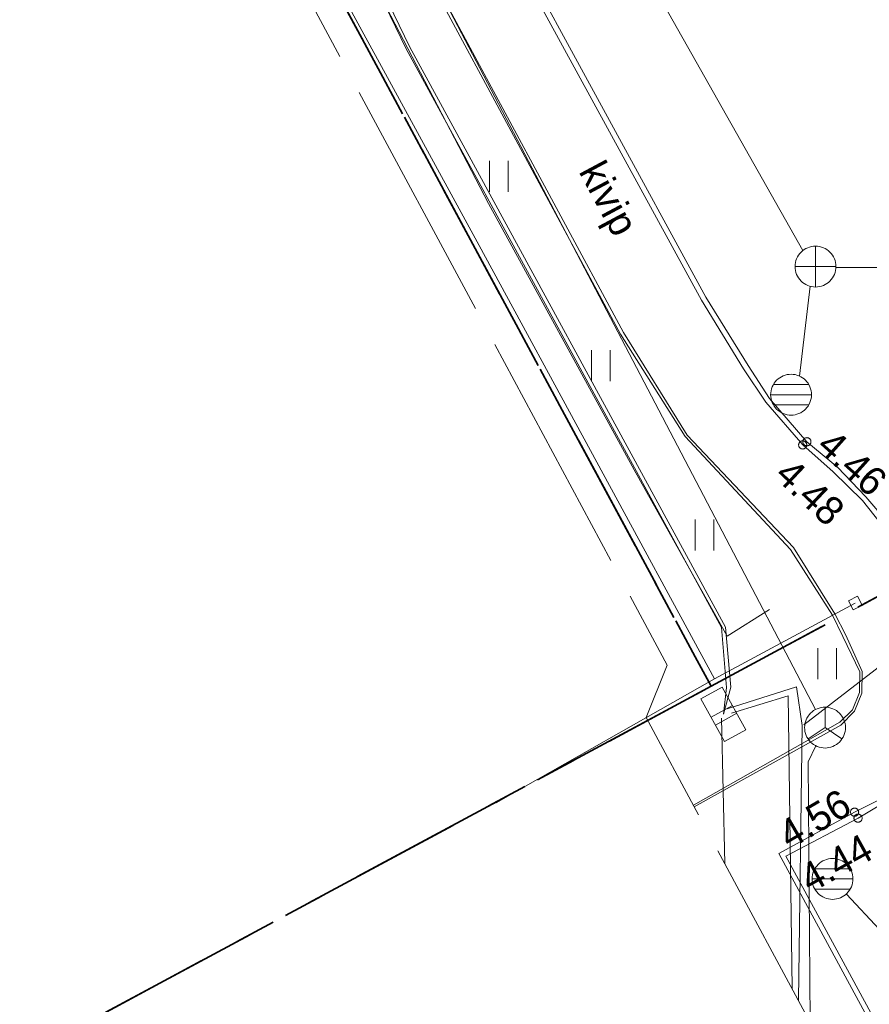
# Model space of a CAD drawing. Header units: metres. Extents: x 538891 to 1080079, y 6588829 to 13178720.
# Tile 250 of 656: x 539815 to 539835, y 6589158 to 6589182. Entities that reach past the tile are written whole.
import ezdxf

# ---------------------------------------------------------------- set-up
doc = ezdxf.new("R2010")
doc.units = ezdxf.units.M
doc.header["$LTSCALE"] = 0.4
doc.linetypes.add('KATASTRIPIIR', pattern=[17.5, 10, -2.5, 2.5, -2.5])
doc.linetypes.add('TOOPIIR', pattern=[17.5, 15, -2.5])
doc.layers.add('GEO', color=7, linetype='Continuous')
doc.styles.add('Arial', font='arial.ttf')
doc.styles.add('HK Explorer Book', font='txt')
doc.linetypes.add('-S-', pattern='A,10,-0.8,-1.31106,["S",Arial,S=1.402559,R=0,X=-1.31106,Y=-0.711108],-0.88894,10,-3', length=26)
doc.linetypes.add('-SK-', pattern='A,25,-0.25,-5.975415,["SK",HK Explorer Book,S=3.5,R=0,X=-5.975415,Y=-1.75],-1.274585,25,-7.5', length=65)
doc.linetypes.add('HEKK', pattern='A,0,[1,HEKK.shx,S=1,R=0,X=0,Y=-0.9],-10.4', length=10.4)
doc.linetypes.add('MP_KBL', pattern='A,0,[1,MP_KBL.shx,S=1,R=0,X=0,Y=-0.5],-18.999', length=18.999)
doc.linetypes.add('RAKAED', pattern='A,0,[1,RAKAED.shx,S=1,R=0,X=0,Y=-0.254375],-6.50875', length=6.50875)

# ---------------------------------------------------------------- blocks, each defined once
blk = doc.blocks.new('KAKAEV')
at = {"color": 7, "linetype": 'Continuous', "lineweight": 9}
for p, q in [((0, -1), (0, 1)), ((-1, 0), (1, 0))]:
    blk.add_line(p, q, dxfattribs=at)
at = {"color": 7, "linetype": 'Continuous', "lineweight": 9, "flags": 128}
blk.add_lwpolyline([(1, 0), (0.995, -0.098), (0.981, -0.195), (0.957, -0.29), (0.924, -0.383), (0.882, -0.471), (0.831, -0.556), (0.773, -0.634), (0.707, -0.707), (0.634, -0.773), (0.556, -0.831), (0.471, -0.882), (0.383, -0.924), (0.29, -0.957), (0.195, -0.981), (0.098, -0.995), (0, -1), (-0.098, -0.995), (-0.195, -0.981), (-0.29, -0.957), (-0.383, -0.924), (-0.471, -0.882), (-0.556, -0.831), (-0.634, -0.773), (-0.707, -0.707), (-0.773, -0.634), (-0.831, -0.556), (-0.882, -0.471), (-0.924, -0.383), (-0.957, -0.29), (-0.981, -0.195), (-0.995, -0.098), (-1, 0), (-0.995, 0.098), (-0.981, 0.195), (-0.957, 0.29), (-0.924, 0.383), (-0.882, 0.471), (-0.831, 0.556), (-0.773, 0.634), (-0.707, 0.707), (-0.634, 0.773), (-0.556, 0.831), (-0.471, 0.882), (-0.383, 0.924), (-0.29, 0.957), (-0.195, 0.981), (-0.098, 0.995), (0, 1), (0.098, 0.995), (0.195, 0.981), (0.29, 0.957), (0.383, 0.924), (0.471, 0.882), (0.556, 0.831), (0.634, 0.773), (0.707, 0.707), (0.773, 0.634), (0.831, 0.556), (0.882, 0.471), (0.924, 0.383), (0.957, 0.29), (0.981, 0.195), (0.995, 0.098)], close=True, dxfattribs=at)
blk = doc.blocks.new('REKAEV')
at = {"color": 8, "linetype": 'Continuous', "lineweight": 9, "true_color": 0x7d7d7d}
for p, q in [((0.86, 0.5), (-0.86, 0.5)), ((-1, 0), (1, 0)), ((0.86, -0.5), (-0.86, -0.5))]:
    blk.add_line(p, q, dxfattribs=at)
at = {"color": 8, "linetype": 'Continuous', "lineweight": 9, "true_color": 0x7d7d7d, "flags": 128}
blk.add_lwpolyline([(1, 0), (0.995, -0.098), (0.981, -0.195), (0.957, -0.29), (0.924, -0.383), (0.882, -0.471), (0.831, -0.556), (0.773, -0.634), (0.707, -0.707), (0.634, -0.773), (0.556, -0.831), (0.471, -0.882), (0.383, -0.924), (0.29, -0.957), (0.195, -0.981), (0.098, -0.995), (0, -1), (-0.098, -0.995), (-0.195, -0.981), (-0.29, -0.957), (-0.383, -0.924), (-0.471, -0.882), (-0.556, -0.831), (-0.634, -0.773), (-0.707, -0.707), (-0.773, -0.634), (-0.831, -0.556), (-0.882, -0.471), (-0.924, -0.383), (-0.957, -0.29), (-0.981, -0.195), (-0.995, -0.098), (-1, 0), (-0.995, 0.098), (-0.981, 0.195), (-0.957, 0.29), (-0.924, 0.383), (-0.882, 0.471), (-0.831, 0.556), (-0.773, 0.634), (-0.707, 0.707), (-0.634, 0.773), (-0.556, 0.831), (-0.471, 0.882), (-0.383, 0.924), (-0.29, 0.957), (-0.195, 0.981), (-0.098, 0.995), (0, 1), (0.098, 0.995), (0.195, 0.981), (0.29, 0.957), (0.383, 0.924), (0.471, 0.882), (0.556, 0.831), (0.634, 0.773), (0.707, 0.707), (0.773, 0.634), (0.831, 0.556), (0.882, 0.471), (0.924, 0.383), (0.957, 0.29), (0.981, 0.195), (0.995, 0.098)], close=True, dxfattribs=at)
blk = doc.blocks.new('VARPOS')
at = {"color": 7, "linetype": 'Continuous', "lineweight": 9}
for p, q in [((-0.25, 0.25), (-0.25, -0.25)), ((-0.25, 0.25), (0.25, 0.25)), ((0.25, 0.25), (0.25, -0.25)), ((-0.25, -0.25), (0.25, -0.25))]:
    blk.add_line(p, q, dxfattribs=at)
blk = doc.blocks.new('ELKAPP')
at = {"color": 7, "linetype": 'Continuous', "lineweight": 9}
for p, q in [((1.195, 0.597), (-1.195, 0.597)), ((-1.195, 0.597), (-1.195, -0.597)), ((-0.271, 0.597), (-0.271, -0.597)), ((0.163, 0.597), (0.163, -0.597)), ((1.195, -0.597), (1.195, 0.597)), ((-1.195, -0.597), (1.195, -0.597))]:
    blk.add_line(p, q, dxfattribs=at)
blk = doc.blocks.new('SIKAEV')
at = {"color": 7, "linetype": 'Continuous', "lineweight": 9}
for p, q in [((0, 1), (0, 0)), ((0, 0), (-0.83, -0.55)), ((0, 0), (0.83, -0.55))]:
    blk.add_line(p, q, dxfattribs=at)
at = {"color": 7, "linetype": 'Continuous', "lineweight": 9, "flags": 128}
blk.add_lwpolyline([(1, 0), (0.995, -0.098), (0.981, -0.195), (0.957, -0.29), (0.924, -0.383), (0.882, -0.471), (0.831, -0.556), (0.773, -0.634), (0.707, -0.707), (0.634, -0.773), (0.556, -0.831), (0.471, -0.882), (0.383, -0.924), (0.29, -0.957), (0.195, -0.981), (0.098, -0.995), (0, -1), (-0.098, -0.995), (-0.195, -0.981), (-0.29, -0.957), (-0.383, -0.924), (-0.471, -0.882), (-0.556, -0.831), (-0.634, -0.773), (-0.707, -0.707), (-0.773, -0.634), (-0.831, -0.556), (-0.882, -0.471), (-0.924, -0.383), (-0.957, -0.29), (-0.981, -0.195), (-0.995, -0.098), (-1, 0), (-0.995, 0.098), (-0.981, 0.195), (-0.957, 0.29), (-0.924, 0.383), (-0.882, 0.471), (-0.831, 0.556), (-0.773, 0.634), (-0.707, 0.707), (-0.634, 0.773), (-0.556, 0.831), (-0.471, 0.882), (-0.383, 0.924), (-0.29, 0.957), (-0.195, 0.981), (-0.098, 0.995), (0, 1), (0.098, 0.995), (0.195, 0.981), (0.29, 0.957), (0.383, 0.924), (0.471, 0.882), (0.556, 0.831), (0.634, 0.773), (0.707, 0.707), (0.773, 0.634), (0.831, 0.556), (0.882, 0.471), (0.924, 0.383), (0.957, 0.29), (0.981, 0.195), (0.995, 0.098)], close=True, dxfattribs=at)
blk = doc.blocks.new('HEIN')
at = {"color": 7, "linetype": 'Continuous', "lineweight": 9}
for p, q in [((-0.455, 0.761), (-0.455, -0.761)), ((0.455, 0.761), (0.455, -0.761))]:
    blk.add_line(p, q, dxfattribs=at)

msp = doc.modelspace()

# ---------------------------------------------------------------- linework, layer by layer
at = {"layer": 'GEO', "color": 8, "linetype": '-SK-', "lineweight": 9, "true_color": 0x7d7d7d}
for p, q in [((539804.8565, 6589227.3202), (539833.7578, 6589176.1379)), ((539834.5666, 6589175.7254), (539843.4357, 6589175.7237)), ((539833.6736, 6589173.0648), (539833.9355, 6589175.2626)), ((539834.8212, 6589160.3847), (539835.6305, 6589159.5119))]:
    msp.add_line(p, q, dxfattribs=at)
at = {"layer": 'GEO', "color": 8, "linetype": 'MP_KBL', "lineweight": 9, "true_color": 0x7d7d7d}
for p, q in [((539841.7307, 6589170.6591), (539833.781, 6589164.5266)), ((539831.7621, 6589164.6892), (539831.8469, 6589161.1287))]:
    msp.add_line(p, q, dxfattribs=at)
at = {"layer": 'GEO', "color": 8, "linetype": 'RAKAED', "lineweight": 9, "true_color": 0x7d7d7d}
msp.add_line((539831.595, 6589165.654), (539826.247, 6589162.617), dxfattribs=at)
at = {"layer": 'GEO', "color": 35, "linetype": 'KATASTRIPIIR', "lineweight": 35, "true_color": 0xb1703a, "flags": 128}
for points in [[(539661.86, 6589354.25), (539689.49, 6589347.26), (539722.4, 6589286.16), (539729.44, 6589289.96), (539761.7, 6589230.09), (539803.95, 6589252.85), (539808.69, 6589244.05), (539810.06, 6589241.52), (539805.66, 6589239.15), (539809.92, 6589231.22), (539814.33, 6589233.6), (539846.63, 6589173.62), (539831.51, 6589165.47), (539793.57, 6589235.9), (539759.39, 6589217.49), (539797.33, 6589147.06), (539804.37, 6589150.85), (539839.31, 6589086), (539881.52, 6589108.74), (539887.49, 6589097.77), (539826.75, 6589065.04), (539805.41, 6589104.66), (539798.37, 6589100.86), (539782.17, 6589130.94), (539736.15, 6589216.34), (539743.21, 6589220.13), (539720.91, 6589261.51), (539713.87, 6589257.71), (539697.67, 6589287.79), (539661.86, 6589354.25)], [(539759.39, 6589217.49), (539793.57, 6589235.9), (539831.51, 6589165.47), (539804.37, 6589150.85), (539797.33, 6589147.06), (539759.39, 6589217.49)], [(539804.37, 6589150.85), (539831.51, 6589165.47), (539846.63, 6589173.62), (539881.52, 6589108.74), (539839.31, 6589086), (539804.37, 6589150.85)]]:
    msp.add_lwpolyline(points, dxfattribs=at)
at = {"layer": 'GEO', "color": 8, "linetype": 'TOOPIIR', "lineweight": 9, "true_color": 0x7d7d7d, "flags": 128}
msp.add_lwpolyline([(540009.728, 6589274.9396), (540007.9291, 6589283.6289), (539999.961, 6589296.693), (539999.0028, 6589310.4914), (539982.048, 6589315.103), (539968.23, 6589319.624), (539923.0062, 6589331.3898), (539909.1598, 6589323.7597), (539879.4137, 6589305.7855), (539866.718, 6589299.632), (539825.489, 6589273.6106), (539801.0362, 6589257.5566), (539784.2601, 6589247.5892), (539791.917, 6589237.292), (539811.1602, 6589201.8497), (539830.4327, 6589165.9875), (539829.9209, 6589164.7033), (539851.006, 6589125.569), (539858.994, 6589114.02), (539868.46, 6589099.0162), (539872.4814, 6589092.3517), (539891.371, 6589065.8965), (539936.7409, 6588993.1706), (540012.911, 6589042.2881), (540056.8358, 6589068.4128), (540079.5427, 6589082.4151), (540055.254, 6589125.2135), (540035.056, 6589162.5293), (540031.7637, 6589169.1877), (540025.659, 6589166.0347), (540017.2916, 6589182.4141), (540021.5537, 6589185.0254), (540011.9445, 6589204.4642), (539991.9088, 6589243.8962), (540003.1152, 6589249.6375), (540014.0907, 6589246.6002), (540015.6053, 6589252.8138), (540016.6856, 6589258.0436), (540013.746, 6589258.7749), (540014.554, 6589261.666), (540015.7891, 6589267.0477), (540013.1293, 6589268.0319), (540010.9042, 6589270.1926)], close=True, dxfattribs=at)
at = {"layer": 'GEO', "color": 8, "linetype": 'Continuous', "lineweight": 9, "true_color": 0x7d7d7d, "flags": 128}
for points in [[(539791.917, 6589237.292), (539792.638, 6589237.657), (539793.6308, 6589237.9659), (539794.329, 6589237.9755), (539794.985, 6589237.838), (539795.719, 6589237.447), (539796.266, 6589236.925), (539800.277, 6589231.911), (539801.769, 6589230.021), (539806.724, 6589220.837), (539807.363, 6589219.655), (539811.46, 6589212.03), (539816.743, 6589202.178), (539820.775, 6589194.684), (539826.473, 6589184.012), (539831.382, 6589174.995), (539832.419, 6589173.32)], [(539791.997, 6589237.136), (539792.6895, 6589237.5301), (539793.6525, 6589237.8297), (539794.3158, 6589237.8389), (539794.938, 6589237.7084), (539795.6383, 6589237.3353), (539796.175, 6589236.827), (539800.129, 6589231.778), (539801.635, 6589229.9201), (539806.646, 6589220.725), (539807.233, 6589219.566), (539811.339, 6589211.928), (539816.651, 6589202.051), (539820.638, 6589194.594), (539826.341, 6589183.962), (539831.278, 6589174.923), (539832.306, 6589173.245)], [(539815.0319, 6589196.1733), (539816.968, 6589197.168), (539818.984, 6589193.425), (539824.591, 6589183.001), (539829.369, 6589174.133), (539830.924, 6589171.615)], [(539830.873, 6589171.587), (539829.295, 6589174.092), (539824.513, 6589182.974), (539818.932, 6589193.385), (539816.931, 6589197.107), (539815.0643, 6589196.1124)], [(539851.015, 6589125.456), (539852.335, 6589126.162), (539851.812, 6589127.171), (539848.82, 6589132.719), (539845.255, 6589139.266), (539842.822, 6589143.724), (539841.829, 6589145.611), (539837.717, 6589153.252), (539833.343, 6589161.312), (539835.108, 6589162.241), (539835.966, 6589162.755), (539836.774, 6589163.314), (539837.459, 6589164.089), (539837.661, 6589164.549), (539837.698, 6589165.05), (539837.594, 6589166.047), (539837.339, 6589166.757), (539836.899, 6589167.59), (539835.947, 6589169.357), (539835.302, 6589170.105), (539834.601, 6589170.833), (539833.856, 6589171.457), (539832.94, 6589172.512), (539832.419, 6589173.32)], [(539851.006, 6589125.569), (539852.16, 6589126.201), (539851.707, 6589127.038), (539848.708, 6589132.569), (539845.154, 6589139.146), (539842.723, 6589143.65), (539841.73, 6589145.484), (539837.609, 6589153.167), (539833.171, 6589161.379), (539835.023, 6589162.388), (539835.932, 6589162.842), (539836.6982, 6589163.3994), (539837.3623, 6589164.1508), (539837.5124, 6589164.56), (539837.5484, 6589165.0477), (539837.4476, 6589166.0136), (539837.2023, 6589166.6967), (539836.7675, 6589167.5199), (539835.808, 6589169.274), (539835.217, 6589170.018), (539834.4992, 6589170.7239), (539833.753, 6589171.379), (539832.847, 6589172.425), (539832.306, 6589173.245)], [(539831.0991, 6589162.5166), (539834.683, 6589164.518), (539835.021, 6589164.86), (539835.198, 6589165.305), (539835.207, 6589165.833), (539834.81, 6589166.724), (539834.5426, 6589167.2407), (539833.529, 6589168.871), (539830.924, 6589171.615)], [(539830.873, 6589171.587), (539833.454, 6589168.822), (539834.4842, 6589167.2093), (539834.733, 6589166.691), (539835.1507, 6589165.8215), (539835.1421, 6589165.3162), (539834.9731, 6589164.8913), (539834.658, 6589164.592), (539831.0765, 6589162.5587)]]:
    msp.add_lwpolyline(points, dxfattribs=at)
at = {"layer": 'GEO', "color": 8, "linetype": 'MP_KBL', "lineweight": 9, "true_color": 0x7d7d7d, "flags": 128}
for points in [[(539811.5185, 6589234.5297), (539811.8535, 6589232.7821), (539811.2134, 6589232.2512), (539799.703, 6589228.4338), (539799.7062, 6589227.7951), (539800.9051, 6589225.1032), (539808.9699, 6589209.3694), (539812.3282, 6589203.1704), (539812.8075, 6589202.2856), (539815.18, 6589197.596), (539823.127, 6589182.983), (539824.046, 6589181.074), (539831.765, 6589166.91), (539831.891, 6589165.442), (539831.811, 6589164.784)], [(539811.6106, 6589234.5805), (539811.9628, 6589232.7428), (539811.2627, 6589232.1622), (539799.753, 6589228.2832), (539799.8, 6589227.8379), (539800.9951, 6589225.1468), (539809.0583, 6589209.4161), (539812.4159, 6589203.2183), (539812.8968, 6589202.3307), (539815.2686, 6589197.6425), (539823.216, 6589183.0286), (539824.135, 6589181.1196), (539831.8646, 6589166.9186), (539831.9906, 6589165.4506), (539831.811, 6589164.784)], [(539831.9055, 6589164.9179), (539833.598, 6589165.4606), (539833.7403, 6589164.5121), (539833.647, 6589157.7877)], [(539832.0089, 6589164.8091), (539833.3975, 6589165.2332), (539833.4947, 6589158.0704)]]:
    msp.add_lwpolyline(points, dxfattribs=at)
at = {"layer": 'GEO', "color": 8, "linetype": 'RAKAED', "lineweight": 9, "true_color": 0x7d7d7d, "flags": 128}
msp.add_lwpolyline([(539835.041, 6589167.509), (539831.595, 6589165.654), (539825.833, 6589176.26), (539817.261, 6589191.984), (539814.758, 6589196.688)], dxfattribs=at)
at = {"layer": 'GEO', "color": 8, "linetype": 'HEKK', "lineweight": 9, "true_color": 0x7d7d7d, "flags": 128}
msp.add_lwpolyline([(539832.941, 6589167.347), (539831.905, 6589166.699), (539829.631, 6589170.771), (539826.06, 6589177.287), (539823.67, 6589181.888), (539817.854, 6589192.64), (539816.3681, 6589196.0801)], dxfattribs=at)
at = {"layer": 'GEO', "color": 8, "linetype": '-S-', "lineweight": 9, "true_color": 0x7d7d7d, "flags": 128}
for points in [[(539834.0674, 6589164.9009), (539825.124, 6589181.992), (539825.0048, 6589182.2102)], [(539834.0759, 6589164.0105), (539833.8898, 6589163.6197), (539833.9357, 6589157.2518)]]:
    msp.add_lwpolyline(points, dxfattribs=at)
at = {"layer": 'GEO', "color": 8, "linetype": 'Continuous', "lineweight": 9, "true_color": 0x7d7d7d, "flags": 128}
for points in [[(539833.853, 6589171.379), (539833.8525, 6589171.3692), (539833.8511, 6589171.3595), (539833.8487, 6589171.35), (539833.8454, 6589171.3407), (539833.8412, 6589171.3319), (539833.8361, 6589171.3234), (539833.8303, 6589171.3156), (539833.8237, 6589171.3083), (539833.8164, 6589171.3017), (539833.8086, 6589171.2959), (539833.8001, 6589171.2908), (539833.7913, 6589171.2866), (539833.782, 6589171.2833), (539833.7725, 6589171.2809), (539833.7628, 6589171.2795), (539833.753, 6589171.279), (539833.7432, 6589171.2795), (539833.7335, 6589171.2809), (539833.724, 6589171.2833), (539833.7147, 6589171.2866), (539833.7059, 6589171.2908), (539833.6974, 6589171.2959), (539833.6896, 6589171.3017), (539833.6823, 6589171.3083), (539833.6757, 6589171.3156), (539833.6699, 6589171.3234), (539833.6648, 6589171.3319), (539833.6606, 6589171.3407), (539833.6573, 6589171.35), (539833.6549, 6589171.3595), (539833.6535, 6589171.3692), (539833.653, 6589171.379), (539833.6535, 6589171.3888), (539833.6549, 6589171.3985), (539833.6573, 6589171.408), (539833.6606, 6589171.4173), (539833.6648, 6589171.4261), (539833.6699, 6589171.4346), (539833.6757, 6589171.4424), (539833.6823, 6589171.4497), (539833.6896, 6589171.4563), (539833.6974, 6589171.4621), (539833.7059, 6589171.4672), (539833.7147, 6589171.4714), (539833.724, 6589171.4747), (539833.7335, 6589171.4771), (539833.7432, 6589171.4785), (539833.753, 6589171.479), (539833.7628, 6589171.4785), (539833.7725, 6589171.4771), (539833.782, 6589171.4747), (539833.7913, 6589171.4714), (539833.8001, 6589171.4672), (539833.8086, 6589171.4621), (539833.8164, 6589171.4563), (539833.8237, 6589171.4497), (539833.8303, 6589171.4424), (539833.8361, 6589171.4346), (539833.8412, 6589171.4261), (539833.8454, 6589171.4173), (539833.8487, 6589171.408), (539833.8511, 6589171.3985), (539833.8525, 6589171.3888)], [(539833.956, 6589171.457), (539833.9555, 6589171.4472), (539833.9541, 6589171.4375), (539833.9517, 6589171.428), (539833.9484, 6589171.4187), (539833.9442, 6589171.4099), (539833.9391, 6589171.4014), (539833.9333, 6589171.3936), (539833.9267, 6589171.3863), (539833.9194, 6589171.3797), (539833.9116, 6589171.3739), (539833.9031, 6589171.3688), (539833.8943, 6589171.3646), (539833.885, 6589171.3613), (539833.8755, 6589171.3589), (539833.8658, 6589171.3575), (539833.856, 6589171.357), (539833.8462, 6589171.3575), (539833.8365, 6589171.3589), (539833.827, 6589171.3613), (539833.8177, 6589171.3646), (539833.8089, 6589171.3688), (539833.8004, 6589171.3739), (539833.7926, 6589171.3797), (539833.7853, 6589171.3863), (539833.7787, 6589171.3936), (539833.7729, 6589171.4014), (539833.7678, 6589171.4099), (539833.7636, 6589171.4187), (539833.7603, 6589171.428), (539833.7579, 6589171.4375), (539833.7565, 6589171.4472), (539833.756, 6589171.457), (539833.7565, 6589171.4668), (539833.7579, 6589171.4765), (539833.7603, 6589171.486), (539833.7636, 6589171.4953), (539833.7678, 6589171.5041), (539833.7729, 6589171.5126), (539833.7787, 6589171.5204), (539833.7853, 6589171.5277), (539833.7926, 6589171.5343), (539833.8004, 6589171.5401), (539833.8089, 6589171.5452), (539833.8177, 6589171.5494), (539833.827, 6589171.5527), (539833.8365, 6589171.5551), (539833.8462, 6589171.5565), (539833.856, 6589171.557), (539833.8658, 6589171.5565), (539833.8755, 6589171.5551), (539833.885, 6589171.5527), (539833.8943, 6589171.5494), (539833.9031, 6589171.5452), (539833.9116, 6589171.5401), (539833.9194, 6589171.5343), (539833.9267, 6589171.5277), (539833.9333, 6589171.5204), (539833.9391, 6589171.5126), (539833.9442, 6589171.5041), (539833.9484, 6589171.4953), (539833.9517, 6589171.486), (539833.9541, 6589171.4765), (539833.9555, 6589171.4668)], [(539835.123, 6589162.388), (539835.1225, 6589162.3782), (539835.1211, 6589162.3685), (539835.1187, 6589162.359), (539835.1154, 6589162.3497), (539835.1112, 6589162.3409), (539835.1061, 6589162.3324), (539835.1003, 6589162.3246), (539835.0937, 6589162.3173), (539835.0864, 6589162.3107), (539835.0786, 6589162.3049), (539835.0701, 6589162.2998), (539835.0613, 6589162.2956), (539835.052, 6589162.2923), (539835.0425, 6589162.2899), (539835.0328, 6589162.2885), (539835.023, 6589162.288), (539835.0132, 6589162.2885), (539835.0035, 6589162.2899), (539834.994, 6589162.2923), (539834.9847, 6589162.2956), (539834.9759, 6589162.2998), (539834.9674, 6589162.3049), (539834.9596, 6589162.3107), (539834.9523, 6589162.3173), (539834.9457, 6589162.3246), (539834.9399, 6589162.3324), (539834.9348, 6589162.3409), (539834.9306, 6589162.3497), (539834.9273, 6589162.359), (539834.9249, 6589162.3685), (539834.9235, 6589162.3782), (539834.923, 6589162.388), (539834.9235, 6589162.3978), (539834.9249, 6589162.4075), (539834.9273, 6589162.417), (539834.9306, 6589162.4263), (539834.9348, 6589162.4351), (539834.9399, 6589162.4436), (539834.9457, 6589162.4514), (539834.9523, 6589162.4587), (539834.9596, 6589162.4653), (539834.9674, 6589162.4711), (539834.9759, 6589162.4762), (539834.9847, 6589162.4804), (539834.994, 6589162.4837), (539835.0035, 6589162.4861), (539835.0132, 6589162.4875), (539835.023, 6589162.488), (539835.0328, 6589162.4875), (539835.0425, 6589162.4861), (539835.052, 6589162.4837), (539835.0613, 6589162.4804), (539835.0701, 6589162.4762), (539835.0786, 6589162.4711), (539835.0864, 6589162.4653), (539835.0937, 6589162.4587), (539835.1003, 6589162.4514), (539835.1061, 6589162.4436), (539835.1112, 6589162.4351), (539835.1154, 6589162.4263), (539835.1187, 6589162.417), (539835.1211, 6589162.4075), (539835.1225, 6589162.3978)], [(539835.208, 6589162.241), (539835.2075, 6589162.2312), (539835.2061, 6589162.2215), (539835.2037, 6589162.212), (539835.2004, 6589162.2027), (539835.1962, 6589162.1939), (539835.1911, 6589162.1854), (539835.1853, 6589162.1776), (539835.1787, 6589162.1703), (539835.1714, 6589162.1637), (539835.1636, 6589162.1579), (539835.1551, 6589162.1528), (539835.1463, 6589162.1486), (539835.137, 6589162.1453), (539835.1275, 6589162.1429), (539835.1178, 6589162.1415), (539835.108, 6589162.141), (539835.0982, 6589162.1415), (539835.0885, 6589162.1429), (539835.079, 6589162.1453), (539835.0697, 6589162.1486), (539835.0609, 6589162.1528), (539835.0524, 6589162.1579), (539835.0446, 6589162.1637), (539835.0373, 6589162.1703), (539835.0307, 6589162.1776), (539835.0249, 6589162.1854), (539835.0198, 6589162.1939), (539835.0156, 6589162.2027), (539835.0123, 6589162.212), (539835.0099, 6589162.2215), (539835.0085, 6589162.2312), (539835.008, 6589162.241), (539835.0085, 6589162.2508), (539835.0099, 6589162.2605), (539835.0123, 6589162.27), (539835.0156, 6589162.2793), (539835.0198, 6589162.2881), (539835.0249, 6589162.2966), (539835.0307, 6589162.3044), (539835.0373, 6589162.3117), (539835.0446, 6589162.3183), (539835.0524, 6589162.3241), (539835.0609, 6589162.3292), (539835.0697, 6589162.3334), (539835.079, 6589162.3367), (539835.0885, 6589162.3391), (539835.0982, 6589162.3405), (539835.108, 6589162.341), (539835.1178, 6589162.3405), (539835.1275, 6589162.3391), (539835.137, 6589162.3367), (539835.1463, 6589162.3334), (539835.1551, 6589162.3292), (539835.1636, 6589162.3241), (539835.1714, 6589162.3183), (539835.1787, 6589162.3117), (539835.1853, 6589162.3044), (539835.1911, 6589162.2966), (539835.1962, 6589162.2881), (539835.2004, 6589162.2793), (539835.2037, 6589162.27), (539835.2061, 6589162.2605), (539835.2075, 6589162.2508)]]:
    msp.add_lwpolyline(points, close=True, dxfattribs=at)

# ---------------------------------------------------------------- block references
at = {"layer": 'GEO', "color": 8, "true_color": 0x7d7d7d, "xscale": 0.5, "yscale": 0.5, "zscale": 0.5}
for name, p in [('HEIN', (539826.313, 6589177.9549)), ('KAKAEV', (539834.067, 6589175.745)), ('HEIN', (539828.811, 6589173.3197)), ('REKAEV', (539833.468, 6589172.609)), ('HEIN', (539831.3464, 6589169.1762)), ('HEIN', (539834.3499, 6589166.0266)), ('SIKAEV', (539834.2993, 6589164.4579)), ('REKAEV', (539834.483, 6589160.753))]:
    msp.add_blockref(name, p, dxfattribs=at)
at = {"layer": 'GEO', "color": 8, "true_color": 0x7d7d7d}
for name, p, xscale, yscale, zscale, rotation in [('VARPOS', (539835.041, 6589167.509), 0.5, 0.5, 0.5, 208.4791215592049), ('ELKAPP', (539831.811, 6589164.784), 0.4999999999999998, 0.4999999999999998, 0.4999999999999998, 118.8181059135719)]:
    msp.add_blockref(name, p, dxfattribs=dict(at, xscale=xscale, yscale=yscale, zscale=zscale, rotation=rotation))

# ---------------------------------------------------------------- texts
at = {"layer": 'GEO', "color": 8, "true_color": 0x7d7d7d, "char_height": 0.7, "line_spacing_factor": 0.25, "style": 'HK Explorer Book'}
for s, insert, attachment_point, rotation in [('kivip', (539828.9177, 6589177.3663), 5, 298.14394), (' 4.46', (539833.856, 6589171.457), 7, 318.10171), (' 4.48', (539832.8366, 6589170.7683), 7, 316.67856), (' 4.56', (539833.2094, 6589161.3258), 7, 30.23745), (' 4.44', (539833.7092, 6589160.2707), 7, 28.88629)]:
    msp.add_mtext(s, dxfattribs=dict(at, insert=insert, attachment_point=attachment_point, rotation=rotation))

doc.saveas('drawing.dxf')
